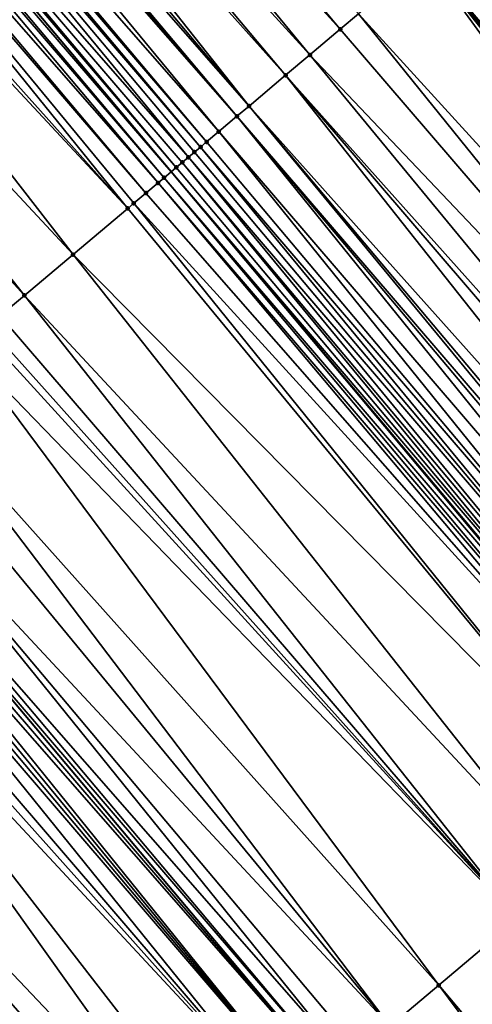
# Model space of a CAD drawing. Header units: feet. Extents: x 2004186 to 2014793, y 836912 to 864902.
# Tile 548 of 974: x 2008783 to 2008795, y 850343 to 850367. Entities that reach past the tile are written whole.
import ezdxf

# ---------------------------------------------------------------- set-up
doc = ezdxf.new("R2010")
doc.units = ezdxf.units.FT
doc.header["$LTSCALE"] = 100
doc.header["$MEASUREMENT"] = 0
for name, color, linetype, lineweight in [('EP_Travel Lane', 5, 'Continuous', 40), ('GPL_Skip Line', 2, 'Continuous', 40), ('Road Shots', 4, 'Continuous', 200), ('Road X-Section', 30, 'Continuous', 13)]:
    doc.layers.add(name, color=color, linetype=linetype, lineweight=lineweight)
doc.layers.add('I-77 SB_MM21-27-Surface-TIN', color=7, linetype='Continuous')

msp = doc.modelspace()

# ---------------------------------------------------------------- linework, layer by layer
at = {"layer": 'EP_Travel Lane'}
msp.add_polyline3d([(2008915.867513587, 850210.6115616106, 427.1143977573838), (2008902.985485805, 850225.9102312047, 427.1784940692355), (2008890.103520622, 850241.2088264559, 427.2702091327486), (2008877.221518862, 850256.5074651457, 427.3457865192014), (2008864.339452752, 850271.8061802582, 427.3929722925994), (2008851.457444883, 850287.104826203, 427.4658543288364), (2008838.575445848, 850302.4034616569, 427.542645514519), (2008825.692796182, 850317.7030101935, 427.605300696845), (2008812.811069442, 850333.0017262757, 427.7104481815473), (2008799.929318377, 850348.3004712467, 427.8060935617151), (2008787.047602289, 850363.5991746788, 427.9153491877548), (2008774.165686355, 850378.8981154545, 427.9468093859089), (2008761.283878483, 850394.1969278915, 428.0203162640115), (2008748.402164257, 850409.4956291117, 428.1303267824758), (2008735.520360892, 850424.7944361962, 428.2056198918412), (2008722.668771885, 850440.0799362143, 428.2471477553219), (2008709.8114582, 850455.3993182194, 428.3277989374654), (2008696.954085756, 850470.7187702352, 428.3810532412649), (2008684.096679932, 850486.038262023, 428.4187279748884), (2008671.239433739, 850501.3575636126, 428.5308118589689), (2008658.29212345, 850516.6541551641, 428.6017493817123), (2008645.370726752, 850531.9194284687, 428.7031373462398)], dxfattribs=at)
at = {"layer": 'GPL_Skip Line'}
msp.add_polyline3d([(2008894.092958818, 850218.4216067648, 427.3520091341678), (2008881.210969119, 850233.7202311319, 427.4329074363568), (2008868.328993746, 850249.0188384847, 427.5201267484), (2008855.446945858, 850264.3175319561, 427.5753522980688), (2008842.564943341, 850279.6161715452, 427.650595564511), (2008829.682933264, 850294.9148201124, 427.7225033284), (2008816.800461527, 850310.2131006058, 427.7898002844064), (2008803.917205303, 850325.5106064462, 427.8799851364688), (2008791.033978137, 850340.8080777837, 427.9814844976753), (2008778.150705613, 850356.1056029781, 428.0653225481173), (2008765.26733627, 850371.403243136, 428.1114611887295), (2008752.383995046, 850386.7008499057, 428.1685486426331), (2008739.500729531, 850401.998366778, 428.2551158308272), (2008726.61750691, 850417.2958327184, 428.3583851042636), (2008713.751811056, 850432.6082563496, 428.4147457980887), (2008700.907477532, 850447.9386255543, 428.4696726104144), (2008688.063002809, 850463.2691632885, 428.4587566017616), (2008675.218813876, 850478.599359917, 428.581107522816), (2008662.374626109, 850493.9295551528, 428.7040024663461), (2008649.477437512, 850509.2154379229, 428.7683137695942)], dxfattribs=at)
at = {"layer": 'I-77 SB_MM21-27-Surface-TIN', "color": 128, "linetype": 'ByBlock', "lineweight": -2}
for points in [[(2008778.422419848, 850382.4840273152, 427.7597013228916), (2008777.810596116, 850381.9685937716, 427.7918791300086), (2008791.305763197, 850367.1864180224, 427.7034193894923)], [(2008778.422419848, 850382.4840273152, 427.7597013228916), (2008791.305763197, 850367.1864180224, 427.7034193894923), (2008791.764618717, 850367.5730077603, 427.6745040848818)], [(2008777.810596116, 850381.9685937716, 427.7918791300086), (2008777.045831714, 850381.3242837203, 427.8380439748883), (2008790.540987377, 850366.5421215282, 427.7451398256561)], [(2008777.810596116, 850381.9685937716, 427.7918791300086), (2008790.540987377, 850366.5421215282, 427.7451398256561), (2008791.305763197, 850367.1864180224, 427.7034193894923)], [(2008777.045831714, 850381.3242837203, 427.8380439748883), (2008776.586964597, 850380.9377077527, 427.8624429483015), (2008789.929152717, 850366.0267009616, 427.7730631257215)], [(2008777.045831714, 850381.3242837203, 427.8380439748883), (2008789.929152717, 850366.0267009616, 427.7730631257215), (2008790.540987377, 850366.5421215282, 427.7451398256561)], [(2008776.586964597, 850380.9377077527, 427.8624429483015), (2008776.12808234, 850380.551149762, 427.8809467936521), (2008789.01142825, 850365.2535374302, 427.8256652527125)], [(2008776.586964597, 850380.9377077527, 427.8624429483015), (2008789.01142825, 850365.2535374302, 427.8256652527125), (2008789.929152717, 850366.0267009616, 427.7730631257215)], [(2008776.12808234, 850380.551149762, 427.8809467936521), (2008775.822131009, 850380.2934798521, 427.881668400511), (2008789.01142825, 850365.2535374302, 427.8256652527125)], [(2008775.669171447, 850380.1646257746, 427.8883000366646), (2008775.516219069, 850380.0357631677, 427.897728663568), (2008788.705481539, 850364.9958620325, 427.828186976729)], [(2008775.822131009, 850380.2934798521, 427.881668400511), (2008775.669171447, 850380.1646257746, 427.8883000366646), (2008788.705481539, 850364.9958620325, 427.828186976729)], [(2008775.822131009, 850380.2934798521, 427.881668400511), (2008788.705481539, 850364.9958620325, 427.828186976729), (2008789.01142825, 850365.2535374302, 427.8256652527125)], [(2008775.516219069, 850380.0357631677, 427.897728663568), (2008775.057339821, 850379.6492016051, 427.9174038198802), (2008788.246621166, 850364.6092780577, 427.8552124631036)], [(2008775.516219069, 850380.0357631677, 427.897728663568), (2008788.246621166, 850364.6092780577, 427.8552124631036), (2008788.705481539, 850364.9958620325, 427.828186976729)], [(2008774.904394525, 850379.5203305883, 427.9295902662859), (2008774.751436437, 850379.3914747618, 427.936795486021), (2008787.787780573, 850364.2226705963, 427.8899398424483)], [(2008775.057339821, 850379.6492016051, 427.9174038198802), (2008774.904394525, 850379.5203305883, 427.9295902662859), (2008787.940721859, 850364.3515463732, 427.8761921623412)], [(2008774.904394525, 850379.5203305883, 427.9295902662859), (2008787.787780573, 850364.2226705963, 427.8899398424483), (2008787.940721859, 850364.3515463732, 427.8761921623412)], [(2008775.057339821, 850379.6492016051, 427.9174038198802), (2008787.940721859, 850364.3515463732, 427.8761921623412), (2008788.246621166, 850364.6092780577, 427.8552124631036)], [(2008774.751436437, 850379.3914747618, 427.936795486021), (2008774.29251278, 850379.0049659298, 427.9391788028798), (2008787.481869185, 850363.9649532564, 427.9062155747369)], [(2008774.751436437, 850379.3914747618, 427.936795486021), (2008787.634831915, 850364.0938035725, 427.9008171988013), (2008787.787780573, 850364.2226705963, 427.8899398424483)], [(2008774.751436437, 850379.3914747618, 427.936795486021), (2008787.481869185, 850363.9649532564, 427.9062155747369), (2008787.634831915, 850364.0938035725, 427.9008171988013)], [(2008774.29251278, 850379.0049659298, 427.9391788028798), (2008774.165686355, 850378.8981154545, 427.9468093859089), (2008787.175923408, 850363.7072767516, 427.9091003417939)], [(2008774.29251278, 850379.0049659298, 427.9391788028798), (2008787.328899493, 850363.836111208, 427.9089027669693), (2008787.481869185, 850363.9649532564, 427.9062155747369)], [(2008774.29251278, 850379.0049659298, 427.9391788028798), (2008787.175923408, 850363.7072767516, 427.9091003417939), (2008787.328899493, 850363.836111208, 427.9089027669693)], [(2008773.986606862, 850378.7472420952, 427.9575838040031), (2008773.833641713, 850378.6183946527, 427.9620396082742), (2008786.87000848, 850363.4495636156, 427.923997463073)], [(2008773.986606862, 850378.7472420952, 427.9575838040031), (2008787.047602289, 850363.5991746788, 427.9153491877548), (2008774.165686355, 850378.8981154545, 427.9468093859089)], [(2008773.986606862, 850378.7472420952, 427.9575838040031), (2008786.87000848, 850363.4495636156, 427.923997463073), (2008787.047602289, 850363.5991746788, 427.9153491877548)], [(2008787.175923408, 850363.7072767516, 427.9091003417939), (2008774.165686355, 850378.8981154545, 427.9468093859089), (2008787.047602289, 850363.5991746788, 427.9153491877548)], [(2008773.833641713, 850378.6183946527, 427.9620396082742), (2008773.52770184, 850378.3607111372, 427.9672229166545), (2008786.717043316, 850363.3207161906, 427.9284477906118)], [(2008773.833641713, 850378.6183946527, 427.9620396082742), (2008786.717043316, 850363.3207161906, 427.9284477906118), (2008786.87000848, 850363.4495636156, 427.923997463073)], [(2008773.374737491, 850378.2318627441, 427.9719904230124), (2008772.609904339, 850377.5876343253, 427.9913858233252), (2008785.952213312, 850362.6764840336, 427.9490703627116)], [(2008773.52770184, 850378.3607111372, 427.9672229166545), (2008773.374737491, 850378.2318627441, 427.9719904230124), (2008786.411103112, 850363.0630330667, 427.9335031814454)], [(2008773.374737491, 850378.2318627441, 427.9719904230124), (2008786.105179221, 850362.8053305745, 427.9449099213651), (2008786.411103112, 850363.0630330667, 427.9335031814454)], [(2008773.374737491, 850378.2318627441, 427.9719904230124), (2008785.952213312, 850362.6764840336, 427.9490703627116), (2008786.105179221, 850362.8053305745, 427.9449099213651)], [(2008773.52770184, 850378.3607111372, 427.9672229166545), (2008786.411103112, 850363.0630330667, 427.9335031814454), (2008786.717043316, 850363.3207161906, 427.9284477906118)], [(2008772.609904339, 850377.5876343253, 427.9913858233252), (2008772.303958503, 850377.3299578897, 427.9942473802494), (2008785.952213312, 850362.6764840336, 427.9490703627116)], [(2008772.303958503, 850377.3299578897, 427.9942473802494), (2008770.927213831, 850376.1704001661, 428.0116378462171), (2008784.575453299, 850361.516944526, 427.9604896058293)], [(2008772.303958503, 850377.3299578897, 427.9942473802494), (2008784.575453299, 850361.516944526, 427.9604896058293), (2008785.952213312, 850362.6764840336, 427.9490703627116)], [(2008770.927213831, 850376.1704001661, 428.0116378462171), (2008770.621269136, 850375.9127223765, 428.0149434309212), (2008783.351673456, 850360.4862346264, 427.9733011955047)], [(2008770.927213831, 850376.1704001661, 428.0116378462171), (2008783.351673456, 850360.4862346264, 427.9733011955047), (2008784.575453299, 850361.516944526, 427.9604896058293)], [(2008770.621269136, 850375.9127223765, 428.0149434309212), (2008769.8564134, 850375.2685207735, 428.0255451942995), (2008783.351673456, 850360.4862346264, 427.9733011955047)], [(2008769.8564134, 850375.2685207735, 428.0255451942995), (2008782.739789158, 850359.9708729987, 427.9818968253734), (2008783.351673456, 850360.4862346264, 427.9733011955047)], [(2008793.600095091, 850369.1193022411, 427.5799843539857), (2008793.447140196, 850368.9904426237, 427.5884328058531), (2008806.483406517, 850353.8217308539, 427.5113196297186)], [(2008793.447140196, 850368.9904426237, 427.5884328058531), (2008791.764618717, 850367.5730077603, 427.6745040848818), (2008805.259752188, 850352.7908719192, 427.5730018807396)], [(2008793.447140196, 850368.9904426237, 427.5884328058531), (2008806.17748917, 850353.564020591, 427.5252740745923), (2008806.483406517, 850353.8217308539, 427.5113196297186)], [(2008793.447140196, 850368.9904426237, 427.5884328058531), (2008805.871583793, 850353.3062961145, 427.543889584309), (2008806.17748917, 850353.564020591, 427.5252740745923)], [(2008793.447140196, 850368.9904426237, 427.5884328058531), (2008805.259752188, 850352.7908719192, 427.5730018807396), (2008805.871583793, 850353.3062961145, 427.543889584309)], [(2008791.764618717, 850367.5730077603, 427.6745040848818), (2008791.305763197, 850367.1864180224, 427.7034193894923), (2008804.342008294, 850352.0177314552, 427.6180380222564)], [(2008791.764618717, 850367.5730077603, 427.6745040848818), (2008804.342008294, 850352.0177314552, 427.6180380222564), (2008805.259752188, 850352.7908719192, 427.5730018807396)], [(2008791.305763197, 850367.1864180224, 427.7034193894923), (2008790.540987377, 850366.5421215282, 427.7451398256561), (2008804.342008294, 850352.0177314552, 427.6180380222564)], [(2008790.540987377, 850366.5421215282, 427.7451398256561), (2008789.929152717, 850366.0267009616, 427.7730631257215), (2008803.271319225, 850351.1157198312, 427.6753076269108)], [(2008790.540987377, 850366.5421215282, 427.7451398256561), (2008803.271319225, 850351.1157198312, 427.6753076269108), (2008804.342008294, 850352.0177314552, 427.6180380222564)], [(2008789.929152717, 850366.0267009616, 427.7730631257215), (2008789.01142825, 850365.2535374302, 427.8256652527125), (2008802.353555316, 850350.3426031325, 427.7125504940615)], [(2008789.929152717, 850366.0267009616, 427.7730631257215), (2008802.965398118, 850350.8580140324, 427.6877981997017), (2008803.271319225, 850351.1157198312, 427.6753076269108)], [(2008789.929152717, 850366.0267009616, 427.7730631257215), (2008802.353555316, 850350.3426031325, 427.7125504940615), (2008802.965398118, 850350.8580140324, 427.6877981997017)], [(2008789.01142825, 850365.2535374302, 427.8256652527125), (2008788.705481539, 850364.9958620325, 427.828186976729), (2008801.741717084, 850349.8271868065, 427.7390822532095)], [(2008789.01142825, 850365.2535374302, 427.8256652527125), (2008801.894684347, 850349.9560317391, 427.7354494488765), (2008802.353555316, 850350.3426031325, 427.7125504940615)], [(2008789.01142825, 850365.2535374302, 427.8256652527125), (2008801.741717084, 850349.8271868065, 427.7390822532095), (2008801.894684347, 850349.9560317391, 427.7354494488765)], [(2008788.705481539, 850364.9958620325, 427.828186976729), (2008788.246621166, 850364.6092780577, 427.8552124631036), (2008801.282827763, 850349.440637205, 427.7548349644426)], [(2008788.705481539, 850364.9958620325, 427.828186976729), (2008801.588742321, 850349.6983507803, 427.7397943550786), (2008801.741717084, 850349.8271868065, 427.7390822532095)], [(2008788.705481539, 850364.9958620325, 427.828186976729), (2008801.282827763, 850349.440637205, 427.7548349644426), (2008801.588742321, 850349.6983507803, 427.7397943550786)], [(2008788.246621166, 850364.6092780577, 427.8552124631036), (2008787.940721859, 850364.3515463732, 427.8761921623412), (2008800.823960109, 850349.0540618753, 427.7790247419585)], [(2008788.246621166, 850364.6092780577, 427.8552124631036), (2008800.823960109, 850349.0540618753, 427.7790247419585), (2008801.282827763, 850349.440637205, 427.7548349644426)], [(2008787.940721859, 850364.3515463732, 427.8761921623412), (2008787.787780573, 850364.2226705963, 427.8899398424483), (2008800.823960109, 850349.0540618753, 427.7790247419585)], [(2008787.634831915, 850364.0938035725, 427.9008171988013), (2008787.481869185, 850363.9649532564, 427.9062155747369), (2008800.518058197, 850348.7963332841, 427.7989895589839)], [(2008787.787780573, 850364.2226705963, 427.8899398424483), (2008787.634831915, 850364.0938035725, 427.9008171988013), (2008800.518058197, 850348.7963332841, 427.7989895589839)], [(2008787.787780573, 850364.2226705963, 427.8899398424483), (2008800.518058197, 850348.7963332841, 427.7989895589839), (2008800.823960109, 850349.0540618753, 427.7790247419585)], [(2008787.328899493, 850363.836111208, 427.9089027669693), (2008787.175923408, 850363.7072767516, 427.9091003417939), (2008800.059132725, 850348.4098266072, 427.8006662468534)], [(2008787.481869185, 850363.9649532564, 427.9062155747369), (2008787.328899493, 850363.836111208, 427.9089027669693), (2008800.212121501, 850348.538645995, 427.8054102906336)], [(2008787.328899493, 850363.836111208, 427.9089027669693), (2008800.059132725, 850348.4098266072, 427.8006662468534), (2008800.212121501, 850348.538645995, 427.8054102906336)], [(2008787.481869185, 850363.9649532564, 427.9062155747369), (2008800.212121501, 850348.538645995, 427.8054102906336), (2008800.518058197, 850348.7963332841, 427.7989895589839)], [(2008786.87000848, 850363.4495636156, 427.923997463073), (2008799.906172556, 850348.2809732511, 427.8070612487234), (2008787.047602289, 850363.5991746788, 427.9153491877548)], [(2008787.175923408, 850363.7072767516, 427.9091003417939), (2008787.047602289, 850363.5991746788, 427.9153491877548), (2008800.059132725, 850348.4098266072, 427.8006662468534)], [(2008799.906172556, 850348.2809732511, 427.8070612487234), (2008799.929318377, 850348.3004712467, 427.8060935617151), (2008787.047602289, 850363.5991746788, 427.9153491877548)], [(2008800.059132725, 850348.4098266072, 427.8006662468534), (2008787.047602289, 850363.5991746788, 427.9153491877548), (2008799.929318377, 850348.3004712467, 427.8060935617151)], [(2008786.717043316, 850363.3207161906, 427.9284477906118), (2008786.411103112, 850363.0630330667, 427.9335031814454), (2008799.600262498, 850348.0232543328, 427.8238540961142)], [(2008786.87000848, 850363.4495636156, 427.923997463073), (2008786.717043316, 850363.3207161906, 427.9284477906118), (2008799.75322503, 850348.1521048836, 427.8183789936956)], [(2008786.717043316, 850363.3207161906, 427.9284477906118), (2008799.600262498, 850348.0232543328, 427.8238540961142), (2008799.75322503, 850348.1521048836, 427.8183789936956)], [(2008786.87000848, 850363.4495636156, 427.923997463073), (2008799.75322503, 850348.1521048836, 427.8183789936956), (2008799.906172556, 850348.2809732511, 427.8070612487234)], [(2008786.411103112, 850363.0630330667, 427.9335031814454), (2008786.105179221, 850362.8053305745, 427.9449099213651), (2008799.600262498, 850348.0232543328, 427.8238540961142)], [(2008785.952213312, 850362.6764840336, 427.9490703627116), (2008784.575453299, 850361.516944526, 427.9604896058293), (2008798.682464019, 850347.2501786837, 427.8476357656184)], [(2008786.105179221, 850362.8053305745, 427.9449099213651), (2008785.952213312, 850362.6764840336, 427.9490703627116), (2008798.682464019, 850347.2501786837, 427.8476357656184)], [(2008786.105179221, 850362.8053305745, 427.9449099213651), (2008798.682464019, 850347.2501786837, 427.8476357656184), (2008799.600262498, 850348.0232543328, 427.8238540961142)], [(2008784.575453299, 850361.516944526, 427.9604896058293), (2008783.351673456, 850360.4862346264, 427.9733011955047), (2008796.999797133, 850345.8329164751, 427.8770858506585)], [(2008784.575453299, 850361.516944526, 427.9604896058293), (2008796.999797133, 850345.8329164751, 427.8770858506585), (2008798.682464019, 850347.2501786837, 427.8476357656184)], [(2008783.351673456, 850360.4862346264, 427.9733011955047), (2008782.739789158, 850359.9708729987, 427.9818968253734), (2008795.776033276, 850344.8021875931, 427.8961202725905)], [(2008783.351673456, 850360.4862346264, 427.9733011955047), (2008795.776033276, 850344.8021875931, 427.8961202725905), (2008796.999797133, 850345.8329164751, 427.8770858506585)], [(2008782.739789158, 850359.9708729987, 427.9818968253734), (2008782.433843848, 850359.7131959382, 427.9849638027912), (2008795.776033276, 850344.8021875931, 427.8961202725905)], [(2008782.433843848, 850359.7131959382, 427.9849638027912), (2008782.280877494, 850359.584349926, 427.9889508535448), (2008795.776033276, 850344.8021875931, 427.8961202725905)], [(2008782.280877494, 850359.584349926, 427.9889508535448), (2008781.82196487, 850359.1978279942, 427.9956307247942), (2008795.776033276, 850344.8021875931, 427.8961202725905)], [(2008781.82196487, 850359.1978279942, 427.9956307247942), (2008780.445226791, 850358.0382624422, 428.0155906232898), (2008793.787406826, 850343.1272652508, 427.9230862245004)], [(2008781.82196487, 850359.1978279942, 427.9956307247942), (2008793.787406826, 850343.1272652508, 427.9230862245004), (2008795.776033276, 850344.8021875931, 427.8961202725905)], [(2008780.445226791, 850358.0382624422, 428.0155906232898), (2008779.833350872, 850357.5228908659, 428.0274486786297), (2008792.563653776, 850342.096523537, 427.9463285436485)], [(2008780.445226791, 850358.0382624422, 428.0155906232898), (2008792.563653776, 850342.096523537, 427.9463285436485), (2008793.787406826, 850343.1272652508, 427.9230862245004)], [(2008779.833350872, 850357.5228908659, 428.0274486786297), (2008778.915553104, 850356.7498143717, 428.0515089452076), (2008792.563653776, 850342.096523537, 427.9463285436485)], [(2008778.915553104, 850356.7498143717, 428.0515089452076), (2008778.303684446, 850356.2344341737, 428.0661943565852), (2008791.492891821, 850341.1945984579, 427.9752176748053)], [(2008778.915553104, 850356.7498143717, 428.0515089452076), (2008791.798824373, 850341.4522906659, 427.9671838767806), (2008792.563653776, 850342.096523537, 427.9463285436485)], [(2008778.915553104, 850356.7498143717, 428.0515089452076), (2008791.492891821, 850341.1945984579, 427.9752176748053), (2008791.798824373, 850341.4522906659, 427.9671838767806)], [(2008778.303684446, 850356.2344341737, 428.0661943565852), (2008778.150705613, 850356.1056029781, 428.0653225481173), (2008791.18694676, 850340.9369211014, 427.9783812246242)], [(2008778.303684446, 850356.2344341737, 428.0661943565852), (2008791.18694676, 850340.9369211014, 427.9783812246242), (2008791.492891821, 850341.1945984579, 427.9752176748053)], [(2008777.997726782, 850355.976771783, 428.0644507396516), (2008777.84475411, 850355.8479332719, 428.0659779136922), (2008791.033978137, 850340.8080777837, 427.9814844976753)], [(2008777.997726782, 850355.976771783, 428.0644507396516), (2008791.033978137, 850340.8080777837, 427.9814844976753), (2008778.150705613, 850356.1056029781, 428.0653225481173)], [(2008791.18694676, 850340.9369211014, 427.9783812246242), (2008778.150705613, 850356.1056029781, 428.0653225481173), (2008791.033978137, 850340.8080777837, 427.9814844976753)], [(2008777.691790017, 850355.7190845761, 428.0708450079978), (2008777.538814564, 850355.5902493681, 428.0712889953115), (2008790.422073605, 850340.2927401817, 427.9822003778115)], [(2008777.84475411, 850355.8479332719, 428.0659779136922), (2008777.691790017, 850355.7190845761, 428.0708450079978), (2008790.422073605, 850340.2927401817, 427.9822003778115)], [(2008777.84475411, 850355.8479332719, 428.0659779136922), (2008790.422073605, 850340.2927401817, 427.9822003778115), (2008791.033978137, 850340.8080777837, 427.9814844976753)], [(2008777.385830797, 850355.4614240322, 428.0684957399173), (2008776.926870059, 850355.0749592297, 428.056441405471), (2008789.963130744, 850339.9062541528, 427.9771060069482)], [(2008777.538814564, 850355.5902493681, 428.0712889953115), (2008777.385830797, 850355.4614240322, 428.0684957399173), (2008790.422073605, 850340.2927401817, 427.9822003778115)], [(2008777.385830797, 850355.4614240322, 428.0684957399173), (2008789.963130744, 850339.9062541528, 427.9771060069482), (2008790.422073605, 850340.2927401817, 427.9822003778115)], [(2008776.926870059, 850355.0749592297, 428.056441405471), (2008776.620891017, 850354.8173222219, 428.0463740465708), (2008789.963130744, 850339.9062541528, 427.9771060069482)], [(2008776.620891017, 850354.8173222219, 428.0463740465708), (2008776.314918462, 850354.5596775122, 428.0388323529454), (2008789.963130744, 850339.9062541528, 427.9771060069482)], [(2008776.314918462, 850354.5596775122, 428.0388323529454), (2008774.173113, 850352.7561616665, 427.9869841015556), (2008787.974324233, 850338.2315456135, 427.9339600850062)], [(2008776.314918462, 850354.5596775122, 428.0388323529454), (2008788.586261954, 850338.7468438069, 427.9461673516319), (2008789.963130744, 850339.9062541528, 427.9771060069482)], [(2008776.314918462, 850354.5596775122, 428.0388323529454), (2008787.974324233, 850338.2315456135, 427.9339600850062), (2008788.586261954, 850338.7468438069, 427.9461673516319)], [(2008774.173113, 850352.7561616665, 427.9869841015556), (2008773.408187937, 850352.1120423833, 427.9705922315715), (2008786.444473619, 850336.9433076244, 427.9009845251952)], [(2008774.173113, 850352.7561616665, 427.9869841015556), (2008787.362380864, 850337.7162541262, 427.9195537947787), (2008787.974324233, 850338.2315456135, 427.9339600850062)], [(2008774.173113, 850352.7561616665, 427.9869841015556), (2008786.444473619, 850336.9433076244, 427.9009845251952), (2008787.362380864, 850337.7162541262, 427.9195537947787)], [(2008773.408187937, 850352.1120423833, 427.9705922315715), (2008773.102213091, 850351.8544003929, 427.9621588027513), (2008786.291484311, 850336.8144888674, 427.8960335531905)], [(2008773.408187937, 850352.1120423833, 427.9705922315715), (2008786.291484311, 850336.8144888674, 427.8960335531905), (2008786.444473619, 850336.9433076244, 427.9009845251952)], [(2008772.949229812, 850351.7255744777, 427.9595554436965), (2008772.490266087, 850351.3391132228, 427.9463378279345), (2008785.067601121, 850335.7839016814, 427.8686019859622)], [(2008773.102213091, 850351.8544003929, 427.9621588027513), (2008772.949229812, 850351.7255744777, 427.9595554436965), (2008786.291484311, 850336.8144888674, 427.8960335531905)], [(2008772.949229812, 850351.7255744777, 427.9595554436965), (2008785.067601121, 850335.7839016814, 427.8686019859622), (2008786.291484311, 850336.8144888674, 427.8960335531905)], [(2008772.490266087, 850351.3391132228, 427.9463378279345), (2008771.725337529, 850350.6949980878, 427.9285855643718), (2008785.067601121, 850335.7839016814, 427.8686019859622)], [(2008771.725337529, 850350.6949980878, 427.9285855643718), (2008783.231789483, 850334.2380052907, 427.8325740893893), (2008785.067601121, 850335.7839016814, 427.8686019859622)], [(2008795.776033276, 850344.8021875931, 427.8961202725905), (2008793.787406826, 850343.1272652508, 427.9230862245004), (2008806.670630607, 850327.8297979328, 427.8202701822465)], [(2008793.787406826, 850343.1272652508, 427.9230862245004), (2008792.563653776, 850342.096523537, 427.9463285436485), (2008805.752817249, 850327.0567399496, 427.838258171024)], [(2008793.787406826, 850343.1272652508, 427.9230862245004), (2008805.752817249, 850327.0567399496, 427.838258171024), (2008806.670630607, 850327.8297979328, 427.8202701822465)]]:
    msp.add_3dface(points, dxfattribs=at)
at = {"layer": 'Road Shots', "lineweight": 100}
for p in [(2008791.305763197, 850367.1864180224, 427.7034193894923), (2008790.540987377, 850366.5421215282, 427.7451398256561), (2008789.929152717, 850366.0267009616, 427.7730631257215), (2008789.01142825, 850365.2535374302, 427.8256652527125), (2008788.705481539, 850364.9958620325, 427.828186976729), (2008788.246621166, 850364.6092780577, 427.8552124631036), (2008787.940721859, 850364.3515463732, 427.8761921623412), (2008787.634831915, 850364.0938035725, 427.9008171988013), (2008787.787780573, 850364.2226705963, 427.8899398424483), (2008787.328899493, 850363.836111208, 427.9089027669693), (2008787.481869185, 850363.9649532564, 427.9062155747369), (2008787.175923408, 850363.7072767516, 427.9091003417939), (2008786.717043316, 850363.3207161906, 427.9284477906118), (2008786.87000848, 850363.4495636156, 427.923997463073), (2008786.411103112, 850363.0630330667, 427.9335031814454), (2008785.952213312, 850362.6764840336, 427.9490703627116), (2008786.105179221, 850362.8053305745, 427.9449099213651), (2008784.575453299, 850361.516944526, 427.9604896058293), (2008783.351673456, 850360.4862346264, 427.9733011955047), (2008793.787406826, 850343.1272652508, 427.9230862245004)]:
    msp.add_point(p, dxfattribs=at)
at = {"layer": 'Road X-Section', "extrusion": (-0.6441641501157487, 0.7648768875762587, 0.003986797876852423), "elevation": -643563.4322253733, "flags": 128}
msp.add_lwpolyline([(-2084224.062013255, 2993.253733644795), (-2084225.062013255, 2993.299835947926), (-2084225.462013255, 2993.316242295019), (-2084225.862013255, 2993.336619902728), (-2084226.262013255, 2993.35243615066), (-2084226.862013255, 2993.362250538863), (-2084227.262013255, 2993.379776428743), (-2084227.862013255, 2993.411424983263), (-2084228.062013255, 2993.419433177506), (-2084228.262013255, 2993.424119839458), (-2084228.462013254, 2993.424858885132), (-2084228.662013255, 2993.428441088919), (-2084229.062013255, 2993.452610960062), (-2084229.262013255, 2993.460840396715), (-2084229.862013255, 2993.465074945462), (-2084230.062013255, 2993.467787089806), (-2084230.862013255, 2993.472261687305), (-2084231.462013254, 2993.480246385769), (-2084232.262013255, 2993.498120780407), (-2084232.862013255, 2993.511333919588), (-2084234.262013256, 2993.535954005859), (-2084235.662013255, 2993.558347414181), (-2084236.262013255, 2993.572252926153), (-2084236.862013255, 2993.582752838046), (-2084238.062013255, 2993.610330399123), (-2084238.662013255, 2993.620658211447), (-2084239.262013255, 2993.635326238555), (-2084239.862013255, 2993.64797469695), (-2084240.262013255, 2993.655810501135), (-2084240.662013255, 2993.656057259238), (-2084240.862013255, 2993.658198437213), (-2084241.062013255, 2993.655360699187), (-2084241.462013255, 2993.662398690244), (-2084241.862013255, 2993.673973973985), (-2084242.262013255, 2993.679290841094), (-2084242.862013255, 2993.68417225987), (-2084243.662013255, 2993.690060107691), (-2084245.062013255, 2993.709702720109), (-2084246.062013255, 2993.727455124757), (-2084246.662013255, 2993.740672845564), (-2084246.862013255, 2993.743276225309), (-2084247.262013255, 2993.751709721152), (-2084248.262013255, 2993.768101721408), (-2084251.062013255, 2993.819950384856), (-2084251.462013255, 2993.827492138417), (-2084251.862013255, 2993.837559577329), (-2084252.462013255, 2993.849614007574), (-2084252.662013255, 2993.852407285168), (-2084252.862013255, 2993.851963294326), (-2084253.062013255, 2993.847096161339), (-2084253.262013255, 2993.845568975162), (-2084253.662013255, 2993.847312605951), (-2084254.462013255, 2993.832627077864), (-2084255.662013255, 2993.808566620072), (-2084256.462013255, 2993.796708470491), (-2084258.262013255, 2993.776748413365), (-2084258.862013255, 2993.77006848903), (-2084259.062013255, 2993.766081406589), (-2084259.462013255, 2993.763014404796), (-2084260.262013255, 2993.754418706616), (-2084261.862013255, 2993.74160701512), (-2084263.662013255, 2993.730187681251), (-2084263.862013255, 2993.726027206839), (-2084264.262013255, 2993.714620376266), (-2084264.662013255, 2993.709564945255), (-2084264.862013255, 2993.705114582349), (-2084265.262013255, 2993.690217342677), (-2084265.462013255, 2993.690019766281), (-2084265.662013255, 2993.687332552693), (-2084265.862013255, 2993.681934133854), (-2084266.062013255, 2993.671056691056), (-2084266.262013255, 2993.657308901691), (-2084266.662013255, 2993.636329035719), (-2084267.262013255, 2993.609303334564), (-2084267.662013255, 2993.606781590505), (-2084268.862013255, 2993.554179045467), (-2084269.662013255, 2993.526255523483), (-2084270.662013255, 2993.484534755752), (-2084271.262013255, 2993.455619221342), (-2084273.462013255, 2993.369547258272), (-2084273.662013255, 2993.361098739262)], dxfattribs=at)
at = {"layer": 'Road X-Section', "extrusion": (-0.6441641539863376, 0.7648768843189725, 0.003986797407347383), "elevation": -643583.4427705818, "flags": 128}
msp.add_lwpolyline([(-2084223.858757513, 2993.253508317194), (-2084224.258757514, 2993.272969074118), (-2084224.858757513, 2993.2970412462), (-2084225.458757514, 2993.325477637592), (-2084225.858757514, 2993.338369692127), (-2084226.258757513, 2993.356896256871), (-2084226.458757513, 2993.358255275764), (-2084226.658757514, 2993.357067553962), (-2084226.858757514, 2993.358762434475), (-2084227.058757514, 2993.364785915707), (-2084227.258757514, 2993.373754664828), (-2084227.458757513, 2993.385567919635), (-2084227.858757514, 2993.414796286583), (-2084228.058757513, 2993.427521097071), (-2084228.258757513, 2993.430208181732), (-2084228.858757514, 2993.431101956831), (-2084229.058757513, 2993.437829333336), (-2084229.258757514, 2993.446825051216), (-2084229.658757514, 2993.456951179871), (-2084229.858757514, 2993.464101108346), (-2084230.058757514, 2993.467762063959), (-2084231.058757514, 2993.476110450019), (-2084231.458757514, 2993.483170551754), (-2084232.658757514, 2993.511125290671), (-2084233.658757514, 2993.53173370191), (-2084236.058757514, 2993.570766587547), (-2084237.658757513, 2993.603915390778), (-2084238.858757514, 2993.627844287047), (-2084239.858757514, 2993.644364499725), (-2084240.058757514, 2993.649193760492), (-2084240.658757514, 2993.654679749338), (-2084240.858757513, 2993.650255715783), (-2084241.058757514, 2993.651203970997), (-2084241.458757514, 2993.66124980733), (-2084241.858757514, 2993.676586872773), (-2084242.458757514, 2993.686566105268), (-2084243.258757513, 2993.693166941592), (-2084245.658757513, 2993.729195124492), (-2084247.258757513, 2993.75662690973), (-2084247.458757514, 2993.761577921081), (-2084248.658757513, 2993.780147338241), (-2084249.458757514, 2993.794553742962), (-2084250.258757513, 2993.806761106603), (-2084252.058757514, 2993.8377000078), (-2084252.658757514, 2993.84279441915), (-2084253.458757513, 2993.842078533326), (-2084253.658757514, 2993.83897523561), (-2084254.058757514, 2993.83581166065), (-2084254.458757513, 2993.827777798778), (-2084255.458757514, 2993.8069222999), (-2084257.058757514, 2993.783679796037), (-2084259.658757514, 2993.756713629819), (-2084261.258757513, 2993.737679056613), (-2084263.458757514, 2993.708228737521), (-2084264.658757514, 2993.684446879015), (-2084264.858757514, 2993.678971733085), (-2084265.058757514, 2993.667653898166), (-2084265.258757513, 2993.661258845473), (-2084265.458757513, 2993.666002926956), (-2084265.858757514, 2993.659582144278), (-2084266.258757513, 2993.639617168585), (-2084266.858757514, 2993.615427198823), (-2084267.258757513, 2993.600386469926), (-2084267.458757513, 2993.599674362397), (-2084267.658757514, 2993.596041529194), (-2084268.258757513, 2993.573142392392), (-2084269.058757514, 2993.548389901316), (-2084269.458757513, 2993.535899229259), (-2084270.858757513, 2993.478629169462), (-2084272.058757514, 2993.433592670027), (-2084272.858757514, 2993.404480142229), (-2084273.258757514, 2993.385864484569), (-2084273.658757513, 2993.371909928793)], dxfattribs=at)

doc.saveas('drawing.dxf')
